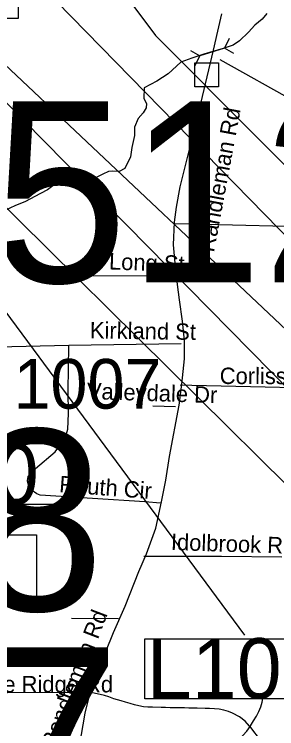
# Model space of a CAD drawing. Extents: x 1662474 to 1856135, y 779280 to 917889.
# Drawn here: x 1761787 to 1763307, y 826591 to 830732 of the extents above; entities that cross this region are included whole.
import ezdxf

# ---------------------------------------------------------------- set-up
doc = ezdxf.new("R2010")
doc.units = 0
for name, color, linetype in [('Cogo Default Point CELL', 7, 'Continuous'), ('Exist Hydrographic Creek Single Shore', 7, 'Continuous'), ('Exist Road Non-System Structure Non-Sys NCDOT Number Label', 7, 'Continuous'), ('Exist Road Non-System Structure Non-Sys Other Attributed CELL', 7, 'Continuous'), ('Exist Road Non-System Structure Non-Sys Other Number Label', 7, 'Continuous'), ('Exist Road Non-System Type 51', 7, 'Continuous'), ('Exist Road Non-System Type 51 Label', 7, 'Continuous'), ('Exist Road Primary Interstate Interchange CELL', 7, 'Continuous'), ('Exist Road Primary Interstate Structure Cantilever Sign Number Label', 7, 'Continuous'), ('Exist Road Primary Interstate Structure Ovrhead Sign CELL', 7, 'Continuous'), ('Exist Road Primary Interstate Structure Standard Bridge Number Label', 7, 'Continuous'), ('Exist Road Secondary Structure Culvert CELL', 7, 'Continuous'), ('Exist Road Secondary Type 51 Label', 7, 'Continuous'), ('Exist Road Secondary Type 51 Undivided 4 Lane Attributed', 7, 'Continuous'), ('Exist Vertical Profile Horizontal Axis Label Major', 7, 'Continuous')]:
    doc.layers.add(name, color=color, linetype=linetype)

msp = doc.modelspace()

# ---------------------------------------------------------------- linework, layer by layer
at = {"layer": 'Exist Hydrographic Creek Single Shore'}
msp.add_lwpolyline([(1763250.8, 830737.4), (1763222.6, 830704.1), (1763180.1, 830668.9), (1763143.1, 830628), (1763090.9, 830577.6), (1763054.2, 830554.3), (1762997.8, 830533.9), (1762884, 830501.8), (1762815, 830477.5), (1762751.5, 830454.5), (1762677.5, 830387.1), (1762612.1, 830344), (1762538.6, 830306.5), (1762536.6, 830243.8), (1762552.4, 830214.9), (1762550, 830189.4), (1762533.1, 830161.6), (1762504.2, 830129.1), (1762484.1, 830077.9), (1762483, 830029.8), (1762468.6, 829959.8), (1762459.6, 829906.2), (1762427.4, 829838.5), (1762395.1, 829820.4), (1762356, 829823.6), (1762332.6, 829821.7), (1762299, 829805.9), (1762261.2, 829785.8), (1762223.5, 829768.9), (1762194.4, 829763.7), (1762168.9, 829759.2), (1762137.4, 829754.8), (1762102, 829754.8), (1762070.8, 829754.5), (1762050.8, 829753.8), (1762031.9, 829746.9), (1762010.6, 829738), (1761978.4, 829714.6), (1761938.1, 829694.4), (1761847.9, 829645.3), (1761793.2, 829623.3), (1761727.4, 829592.1)], dxfattribs=at)
at = {"layer": 'Exist Road Non-System Structure Non-Sys NCDOT Number Label'}
msp.add_lwpolyline([(1760941.9, 830397.9), (1764412.1, 826966.2), (1764719.1, 826966.2)], dxfattribs=at)
at = {"layer": 'Exist Road Non-System Structure Non-Sys Other Attributed CELL'}
msp.add_lwpolyline([(1762831.8, 830450), (1762970.8, 830450), (1762970.8, 830310.9), (1762831.8, 830310.9)], close=True, dxfattribs=at)
at = {"layer": 'Exist Road Non-System Type 51'}
for p, q in [((1762708.2, 829213.9), (1762117.4, 829215.9)), ((1762103.2, 828813.1), (1761651, 828802.2)), ((1762753.1, 828822.2), (1762103.2, 828813.1)), ((1762720.9, 828457.7), (1762588.5, 828461.6)), ((1762391.4, 827227.5), (1762118.5, 827229.6))]:
    msp.add_line(p, q, dxfattribs=at)
for points in [[(1762709.2, 829519.1), (1762894.6, 829515.9), (1763518.4, 829500.2), (1763724.8, 829498.1), (1763804, 829460.5), (1763846.8, 829386.8), (1763843.4, 829174.4), (1763833.4, 828556.6)], [(1762633.4, 827897.6), (1762542.6, 827906.5), (1761937.6, 827945.1), (1761917.1, 827952.4), (1761904.9, 827961.9), (1761881.4, 827982.9), (1761873.1, 827994.2), (1761867.9, 828010.9), (1761862.9, 828027.8), (1761864.4, 828041.4), (1761867.9, 828052.4), (1761876.1, 828064.2), (1761893, 828085.2), (1761909.5, 828099.4), (1762022.9, 828195.2), (1762082.5, 828275.5), (1762097.1, 828327.8), (1762101.4, 828418), (1762099.9, 828548.8), (1762103.2, 828813.1)], [(1763833.4, 828556.6), (1762815.9, 828580.5), (1762748.1, 828582.9)], [(1763337.4, 827585), (1762987.2, 827590), (1762536.4, 827588.9)], [(1762232.2, 826801), (1762165.6, 826801.4), (1761747.9, 826799.7), (1761705.4, 826798.7)], [(1763152.4, 826603.2), (1763150.4, 826605.9), (1763123.4, 826635.5), (1763092, 826659.1), (1763051.1, 826680.9), (1763027.4, 826690.2), (1763001.6, 826697.9), (1762974.4, 826703.5), (1762945.9, 826706.8), (1762918.4, 826708.2), (1762893.1, 826709), (1762847, 826710.2), (1762798.9, 826710.9), (1762772.5, 826711.2), (1762745.4, 826711.6), (1762717.9, 826712.1), (1762690.1, 826712.7), (1762663.1, 826713), (1762637.1, 826713.2), (1762586.9, 826714.9), (1762561.2, 826715.8), (1762535.2, 826718.1), (1762509.2, 826723), (1762483.4, 826730), (1762457.5, 826737.5), (1762431.6, 826745), (1762406.2, 826751.7), (1762362.6, 826765), (1762334.9, 826775.9), (1762310.2, 826783.1), (1762232.2, 826801)], [(1763152.4, 826603.2), (1763154.9, 826606.9), (1763173.5, 826636.1), (1763189.9, 826664.4), (1763203.9, 826691.6), (1763215, 826718.5), (1763223, 826744.4), (1763230.6, 826787.9)], [(1762954.6, 826464.6), (1762978.6, 826469.7), (1763005.6, 826478.9), (1763032.6, 826491.5), (1763059.2, 826507.8), (1763085.8, 826527.2), (1763111.1, 826550.7), (1763134.1, 826577.6), (1763152.4, 826603.2)], [(1763287.1, 826431.9), (1763266.4, 826457.7), (1763245.9, 826483.8), (1763222, 826514.4), (1763196.4, 826546.8), (1763173.8, 826575.4), (1763152.4, 826603.2)]]:
    msp.add_lwpolyline(points, dxfattribs=at)
at = {"layer": 'Exist Road Primary Interstate Interchange CELL'}
msp.add_lwpolyline([(1761374, 830940.6), (1761809, 830940.6), (1761809, 830707.4), (1761374, 830707.4)], close=True, dxfattribs=at)
at = {"layer": 'Exist Road Primary Interstate Structure Cantilever Sign Number Label'}
for points in [[(1760527.7, 831453.1), (1764348.1, 827567.4), (1765383.4, 827269.1)], [(1762032.5, 831375.8), (1762604.6, 830609.6), (1764400.1, 828806.4), (1764995.6, 828778.7)]]:
    msp.add_lwpolyline(points, dxfattribs=at)
for points in [[(1760875.2, 828245), (1762143.1, 828245), (1762143.1, 827890.1), (1760875.2, 827890.1)], [(1762542.2, 827112.3), (1764105.2, 827112.3), (1764105.2, 826763.3), (1762542.2, 826763.3)]]:
    msp.add_lwpolyline(points, close=True, dxfattribs=at)
at = {"layer": 'Exist Road Primary Interstate Structure Ovrhead Sign CELL'}
msp.add_lwpolyline([(1760878, 831246.6), (1764450.4, 827874.4), (1765411.1, 827795.4)], dxfattribs=at)
msp.add_lwpolyline([(1760613.8, 827714.7), (1761916.5, 827714.7), (1761916.5, 827319.8), (1760613.8, 827319.8)], close=True, dxfattribs=at)
at = {"layer": 'Exist Road Primary Interstate Structure Standard Bridge Number Label'}
msp.add_lwpolyline([(1761511.6, 831336.9), (1764357, 828428.2), (1765618.9, 828320.8)], dxfattribs=at)
at = {"layer": 'Exist Road Secondary Structure Culvert CELL'}
for p, q in [((1763032.6, 830591.1), (1763004.7, 830535.3)), ((1763004.7, 830535.3), (1762862.2, 830492.2)), ((1763058.9, 830504.3), (1763004.7, 830535.3)), ((1762808, 830523.2), (1762862.2, 830492.2)), ((1762834.2, 830436.4), (1762862.2, 830492.2))]:
    msp.add_line(p, q, dxfattribs=at)
at = {"layer": 'Exist Road Secondary Type 51 Undivided 4 Lane Attributed'}
msp.add_lwpolyline([(1762164.5, 826490), (1762198.2, 826681.9), (1762226.8, 826798.8), (1762265.8, 826919.9), (1762317.9, 827038.1), (1762362.4, 827148.7), (1762428.4, 827300.7), (1762508.2, 827501.8), (1762552, 827603.9), (1762606.5, 827753.6), (1762640.2, 827905.6), (1762664.8, 828031.5), (1762686.3, 828169.7), (1762741.5, 828466), (1762758.4, 828587.3), (1762773.7, 828734.7), (1762772.2, 828842.2), (1762761.5, 828952.7), (1762743, 829077.1), (1762724.6, 829226), (1762709.3, 829396.4), (1762714.7, 829527.3), (1762726.2, 829614.4), (1762747.7, 829732.7), (1762850.5, 830142.6), (1762941.7, 830523.9), (1762965.6, 830635.4), (1762990.1, 830735.2)], dxfattribs=at)
at = {"layer": 'Exist Vertical Profile Horizontal Axis Label Major'}
for points in [[(1759933.8, 831534.8), (1760408.2, 830803.8), (1763120.1, 827132.5)], [(1762976.8, 830470.9), (1765189.3, 829233.7)]]:
    msp.add_lwpolyline(points, dxfattribs=at)

# ---------------------------------------------------------------- texts
at = {"layer": 'Cogo Default Point CELL'}
msp.add_text('1007', height=288, dxfattribs=at).set_placement((1761782.4, 828446.1))
at = {"layer": 'Exist Road Non-System Structure Non-Sys Other Number Label'}
for s, p in [('J512', (1760961.3, 829177.8)), ('J518', (1759265.1, 827275.6)), ('J517', (1759356.3, 826012.8))]:
    msp.add_text(s, height=1049.86, dxfattribs=at).set_placement(p)
at = {"layer": 'Exist Road Non-System Type 51 Label'}
for s, rotation, p in [('Long St', 357.8697, (1762334.2, 829253.5)), ('Kirkland St', 359.0933, (1762224.2, 828854.1)), ('Corliss St', 359.8483, (1762977, 828589.2)), ('Valleydale Dr', 358.1587, (1762206.2, 828502.3)), ('Routh Cir', 355.6353, (1762044.9, 827963)), ('Idolbrook Rd', 358.1649, (1762693, 827627))]:
    msp.add_text(s, height=95, rotation=rotation, dxfattribs=at).set_placement(p)
msp.add_text('Apple Ridge Rd', height=95, dxfattribs=at).set_placement((1761469.3, 826801.5))
at = {"layer": 'Exist Road Primary Interstate Structure Cantilever Sign Number Label'}
for s, p in [('L700', (1760887.7, 827892.1)), ('L1093', (1762554.7, 826765.4))]:
    msp.add_text(s, height=350, dxfattribs=at).set_placement(p)
at = {"layer": 'Exist Road Secondary Type 51 Label'}
for rotation, p in [(79.4159, (1762943.2, 829348.7)), (69.0549, (1762025.9, 826465.1))]:
    msp.add_text('Randleman Rd', height=95, rotation=rotation, dxfattribs=at).set_placement(p)

doc.saveas('drawing.dxf')
